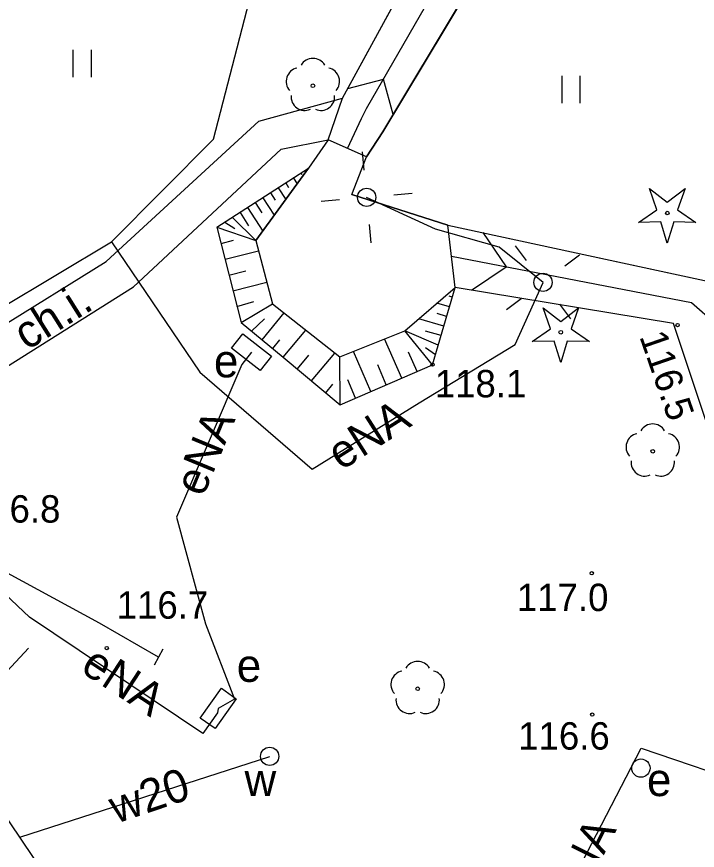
# Model space of a CAD drawing. Extents: x 6434771 to 6436222, y 5663454 to 5664782.
# Drawn here: x 6435522 to 6435540.64, y 5664264.32 to 5664287.15 of the extents above; entities that cross this region are included whole.
import ezdxf

# ---------------------------------------------------------------- set-up
doc = ezdxf.new("R2010")
doc.units = 0
for name, color, linetype in [('Warstwa 10', 7, 'Continuous'), ('Warstwa 11', 7, 'Continuous'), ('Warstwa 12', 7, 'Continuous'), ('Warstwa 13', 7, 'Continuous'), ('Warstwa 2', 7, 'Continuous'), ('Warstwa 20', 7, 'Continuous'), ('Warstwa 21', 7, 'Continuous'), ('Warstwa 4', 7, 'Continuous'), ('Warstwa 5', 7, 'Continuous'), ('Warstwa 9', 7, 'Continuous')]:
    doc.layers.add(name, color=color, linetype=linetype)

msp = doc.modelspace()

# ---------------------------------------------------------------- linework, layer by layer
at = {"layer": 'Warstwa 10'}
for p, q in [((6435527.486, 5664281.383), (6435529.996, 5664283.002)), ((6435528.552, 5664281.02), (6435529.996, 5664283.002)), ((6435529.787, 5664282.868), (6435529.814, 5664282.828)), ((6435529.996, 5664283.002), (6435529.993, 5664282.998)), ((6435529.579, 5664282.733), (6435529.683, 5664282.572)), ((6435529.161, 5664282.464), (6435529.369, 5664282.142)), ((6435529.37, 5664282.599), (6435529.448, 5664282.478)), ((6435528.744, 5664282.194), (6435529.055, 5664281.712)), ((6435528.953, 5664282.329), (6435529.082, 5664282.128)), ((6435528.535, 5664282.06), (6435528.717, 5664281.779)), ((6435528.118, 5664281.791), (6435528.352, 5664281.428)), ((6435528.327, 5664281.925), (6435528.742, 5664281.281)), ((6435527.701, 5664281.521), (6435527.973, 5664281.353)), ((6435527.909, 5664281.656), (6435528.552, 5664281.02)), ((6435527.486, 5664281.383), (6435528.552, 5664281.02)), ((6435527.486, 5664281.383), (6435528.145, 5664278.774)), ((6435527.597, 5664280.943), (6435527.936, 5664281.028)), ((6435528.552, 5664281.02), (6435529.011, 5664279.284)), ((6435527.707, 5664280.51), (6435528.625, 5664280.742)), ((6435527.815, 5664280.077), (6435528.278, 5664280.193)), ((6435527.925, 5664279.644), (6435528.854, 5664279.879)), ((6435532.632, 5664278.55), (6435534.007, 5664279.734)), ((6435533.391, 5664277.621), (6435534.007, 5664279.734)), ((6435533.946, 5664279.681), (6435534.007, 5664279.734)), ((6435533.929, 5664279.471), (6435533.845, 5664279.496)), ((6435528.035, 5664279.211), (6435528.495, 5664279.352)), ((6435528.145, 5664278.774), (6435529.011, 5664279.284)), ((6435529.011, 5664279.284), (6435530.853, 5664277.832)), ((6435533.853, 5664279.207), (6435533.51, 5664279.307)), ((6435528.725, 5664278.301), (6435529.324, 5664279.037)), ((6435533.776, 5664278.943), (6435533.52, 5664279.019)), ((6435528.145, 5664278.774), (6435529.303, 5664277.83)), ((6435528.436, 5664278.537), (6435528.791, 5664278.879)), ((6435533.7, 5664278.679), (6435533.014, 5664278.879)), ((6435529.303, 5664277.83), (6435529.923, 5664278.565)), ((6435530.853, 5664277.832), (6435532.632, 5664278.55)), ((6435533.391, 5664277.621), (6435532.632, 5664278.55)), ((6435533.545, 5664278.152), (6435532.632, 5664278.55)), ((6435533.623, 5664278.416), (6435533.194, 5664278.54)), ((6435529.014, 5664278.066), (6435529.206, 5664278.302)), ((6435532.546, 5664277.254), (6435532.079, 5664278.327)), ((6435533.469, 5664277.889), (6435533.197, 5664278.081)), ((6435529.69, 5664277.505), (6435530.005, 5664277.878)), ((6435530.077, 5664277.178), (6435530.718, 5664277.938)), ((6435531.705, 5664276.889), (6435531.23, 5664277.984)), ((6435532.967, 5664277.437), (6435532.736, 5664277.968)), ((6435529.303, 5664277.83), (6435530.858, 5664276.522)), ((6435530.858, 5664276.522), (6435530.853, 5664277.832)), ((6435530.858, 5664276.522), (6435533.391, 5664277.621)), ((6435532.125, 5664277.071), (6435531.89, 5664277.613)), ((6435531.284, 5664276.706), (6435531.069, 5664277.202)), ((6435530.466, 5664276.851), (6435530.66, 5664277.083))]:
    msp.add_line(p, q, dxfattribs=at)
for points in [[(6435539.037, 5664281.519), (6435539.539, 5664281.866), (6435539.337, 5664282.442), (6435539.822, 5664282.072), (6435540.307, 5664282.442), (6435540.105, 5664281.866), (6435540.607, 5664281.519), (6435539.997, 5664281.533), (6435539.822, 5664280.949), (6435539.647, 5664281.533)], [(6435536.117, 5664278.254), (6435536.619, 5664278.601), (6435536.417, 5664279.177), (6435536.902, 5664278.807), (6435537.387, 5664279.177), (6435537.185, 5664278.601), (6435537.687, 5664278.254), (6435537.077, 5664278.268), (6435536.902, 5664277.684), (6435536.727, 5664278.268)]]:
    msp.add_lwpolyline(points, close=True, dxfattribs=at)
for centre in [(6435539.822, 5664281.774), (6435536.902, 5664278.509)]:
    msp.add_circle(centre, 0.05, dxfattribs=at)
at = {"layer": 'Warstwa 11'}
for points in [[(6435530.535, 5664283.776), (6435529.996, 5664283.002), (6435528.552, 5664281.02), (6435529.011, 5664279.284), (6435530.853, 5664277.832), (6435532.632, 5664278.55), (6435534.007, 5664279.734)], [(6435533.807, 5664281.446), (6435531.177, 5664282.278), (6435531.58, 5664283.313)]]:
    msp.add_lwpolyline(points, dxfattribs=at)
for centre in [(6435530.113, 5664285.261), (6435539.423, 5664275.248), (6435532.984, 5664268.746)]:
    msp.add_circle(centre, 0.05, dxfattribs=at)
for centre, start, end in [((6435530.113, 5664285.636), 30.1471, 149.8529), ((6435529.756, 5664285.377), 102.1471, 221.8529), ((6435530.47, 5664285.377), 318.1471, 77.8529), ((6435529.893, 5664284.958), 174.1471, 293.8529), ((6435530.333, 5664284.958), 246.1471, 5.8529), ((6435539.423, 5664275.623), 30.1471, 149.8529), ((6435539.066, 5664275.364), 102.1471, 221.8529), ((6435539.78, 5664275.364), 318.1471, 77.8529), ((6435539.203, 5664274.945), 174.1471, 293.8529), ((6435539.643, 5664274.945), 246.1471, 5.8529), ((6435532.984, 5664269.121), 30.1471, 149.8529), ((6435532.627, 5664268.862), 102.1471, 221.8529), ((6435533.341, 5664268.862), 318.1471, 77.8529), ((6435532.764, 5664268.443), 174.1471, 293.8529), ((6435533.204, 5664268.443), 246.1471, 5.8529)]:
    msp.add_arc(centre, 0.375, start, end, dxfattribs=at)
at = {"layer": 'Warstwa 12'}
for points in [[(6435525.886, 5664269.608), (6435524.265, 5664270.544), (6435518.477, 5664273.68), (6435513.434, 5664270.954), (6435510.796, 5664269.727), (6435509.867, 5664269.174), (6435509.692, 5664269.223), (6435509.581, 5664271.791), (6435509.434, 5664275.056), (6435508.66, 5664278.342), (6435506.859, 5664285.336), (6435505.175, 5664292.487), (6435503.773, 5664298.261), (6435501.578, 5664307.99), (6435499.697, 5664315.439), (6435499.422, 5664316.386), (6435500.738, 5664320.126), (6435507.871, 5664322.955)], [(6435524.601, 5664280.987), (6435527.395, 5664283.794), (6435528.759, 5664289.088), (6435529.718, 5664295.576), (6435533.596, 5664298.74), (6435533.969, 5664298.965), (6435531.316, 5664302.877), (6435533.097, 5664304.586), (6435533.034, 5664306.857), (6435536.784, 5664311.782)], [(6435524.601, 5664280.987), (6435527.018, 5664277.418), (6435530.096, 5664274.761), (6435533.028, 5664276.575), (6435535.658, 5664278.174), (6435536.418, 5664279.875), (6435535.22, 5664280.839), (6435533.476, 5664281.33), (6435531.586, 5664282.203)], [(6435512.027, 5664274.919), (6435516.965, 5664276.419), (6435524.601, 5664280.987)], [(6435528.433, 5664277.964), (6435528.171, 5664277.624), (6435526.38, 5664273.446), (6435527.175, 5664270.526), (6435527.97, 5664268.456), (6435527.522, 5664268.207), (6435527.505, 5664268.082), (6435527.099, 5664267.517), (6435522.347, 5664270.704), (6435519.667, 5664273.237), (6435518.312, 5664273.633), (6435516.568, 5664272.494), (6435514.559, 5664270.918), (6435510.662, 5664269.535), (6435509.206, 5664271.513)], [(6435522.326, 5664269.854), (6435508.019, 5664254.457), (6435497.565, 5664245.063), (6435496.739, 5664244.522), (6435499.115, 5664225.163), (6435500.901, 5664207.244)], [(6435590.927, 5664208.184), (6435580.586, 5664228.87), (6435579.576, 5664233.032), (6435562.717, 5664240.716), (6435558.789, 5664242.503), (6435557.3, 5664244.301), (6435556.433, 5664245.352), (6435554.988, 5664247.459), (6435553.407, 5664249.038), (6435551.463, 5664250.382), (6435545.075, 5664251.369), (6435544.348, 5664253.268), (6435543.274, 5664254.661), (6435541.054, 5664255.508), (6435538.039, 5664255.904), (6435534.821, 5664256.903), (6435531.238, 5664257.526), (6435528.845, 5664258.105), (6435526.811, 5664260.27), (6435523.322, 5664262.842), (6435522.084, 5664264.677), (6435521.377, 5664265.726), (6435520.589, 5664267.575)], [(6435532.461, 5664251.101), (6435534.12, 5664256.001), (6435536.534, 5664262.142), (6435539.105, 5664267.122), (6435542.272, 5664266.043), (6435543.717, 5664267.296)], [(6435522.084, 5664264.677), (6435528.931, 5664266.894)]]:
    msp.add_lwpolyline(points, dxfattribs=at)
at = {"layer": 'Warstwa 13'}
for centre in [(6435540.104, 5664278.706), (6435533.391, 5664277.621), (6435537.752, 5664271.908), (6435524.467, 5664269.859), (6435537.766, 5664268.038)]:
    msp.add_circle(centre, 0.045, dxfattribs=at)
at = {"layer": 'Warstwa 2'}
for centre in [(6435531.586, 5664282.203), (6435536.418, 5664279.875)]:
    msp.add_circle(centre, 0.25, dxfattribs=at)
at = {"layer": 'Warstwa 20'}
for p, q in [((6435527.486, 5664281.383), (6435529.996, 5664283.002)), ((6435527.486, 5664281.383), (6435528.145, 5664278.774)), ((6435533.391, 5664277.621), (6435534.007, 5664279.734)), ((6435528.145, 5664278.774), (6435529.303, 5664277.83)), ((6435529.303, 5664277.83), (6435530.858, 5664276.522)), ((6435530.858, 5664276.522), (6435533.391, 5664277.621)), ((6435526.005, 5664269.828), (6435525.767, 5664269.388))]:
    msp.add_line(p, q, dxfattribs=at)
at = {"layer": 'Warstwa 21'}
for p, q in [((6435528.552, 5664281.02), (6435529.996, 5664283.002)), ((6435528.552, 5664281.02), (6435529.011, 5664279.284)), ((6435532.632, 5664278.55), (6435534.007, 5664279.734)), ((6435529.011, 5664279.284), (6435530.853, 5664277.832)), ((6435530.853, 5664277.832), (6435532.632, 5664278.55))]:
    msp.add_line(p, q, dxfattribs=at)
for points in [[(6435528.672, 5664277.459), (6435527.885, 5664278.076), (6435528.194, 5664278.469), (6435528.981, 5664277.852), (6435528.672, 5664277.459)], [(6435527.029, 5664267.944), (6435527.607, 5664268.76), (6435528.015, 5664268.47), (6435527.437, 5664267.654), (6435527.029, 5664267.944)]]:
    msp.add_lwpolyline(points, dxfattribs=at)
at = {"layer": 'Warstwa 4'}
for points in [[(6435531.519, 5664282.95), (6435531.475, 5664283.448)], [(6435532.333, 5664282.27), (6435532.831, 5664282.314)], [(6435530.839, 5664282.136), (6435530.341, 5664282.092)], [(6435531.653, 5664281.456), (6435531.697, 5664280.958)], [(6435535.965, 5664280.473), (6435535.663, 5664280.872)], [(6435537.016, 5664280.328), (6435537.415, 5664280.63)], [(6435535.82, 5664279.422), (6435535.421, 5664279.12)], [(6435536.871, 5664279.277), (6435537.173, 5664278.878)]]:
    msp.add_lwpolyline(points, dxfattribs=at)
for centre in [(6435528.931, 5664266.894), (6435539.098, 5664266.572)]:
    msp.add_circle(centre, 0.25, dxfattribs=at)
at = {"layer": 'Warstwa 5'}
for p, q in [((6435530.929, 5664284.921), (6435533.701, 5664290.008)), ((6435532.028, 5664283.998), (6435535.508, 5664289.786)), ((6435523.547, 5664285.491), (6435523.547, 5664286.241)), ((6435524.047, 5664285.491), (6435524.047, 5664286.241)), ((6435536.939, 5664284.779), (6435536.939, 5664285.529)), ((6435537.439, 5664284.779), (6435537.439, 5664285.529)), ((6435528.631, 5664284.289), (6435530.929, 5664284.921)), ((6435524.455, 5664280.449), (6435528.631, 5664284.289)), ((6435531.58, 5664283.313), (6435532.028, 5664283.998)), ((6435531.177, 5664282.278), (6435531.58, 5664283.313)), ((6435531.177, 5664282.278), (6435533.807, 5664281.446)), ((6435533.807, 5664281.446), (6435541.986, 5664279.677)), ((6435518.167, 5664276.565), (6435524.455, 5664280.449))]:
    msp.add_line(p, q, dxfattribs=at)
at = {"layer": 'Warstwa 9'}
for p, q in [((6435531.583, 5664284.633), (6435534.588, 5664289.867)), ((6435531.07, 5664285.181), (6435532.049, 5664285.445)), ((6435532.313, 5664284.471), (6435532.049, 5664285.445)), ((6435528.631, 5664284.289), (6435530.929, 5664284.921)), ((6435530.535, 5664283.776), (6435530.929, 5664284.921)), ((6435531.445, 5664284.363), (6435531.583, 5664284.633)), ((6435524.455, 5664280.449), (6435528.631, 5664284.289)), ((6435531.058, 5664283.545), (6435531.445, 5664284.363)), ((6435529.242, 5664283.521), (6435530.535, 5664283.776)), ((6435525.196, 5664279.75), (6435529.242, 5664283.521)), ((6435534.772, 5664281.237), (6435535.405, 5664280.302)), ((6435533.907, 5664280.59), (6435540.483, 5664279.324)), ((6435518.167, 5664276.565), (6435524.455, 5664280.449)), ((6435534.458, 5664279.66), (6435535.405, 5664280.302)), ((6435518.334, 5664275.433), (6435525.196, 5664279.75)), ((6435540.483, 5664279.324), (6435541.148, 5664278.739))]:
    msp.add_line(p, q, dxfattribs=at)
for points in [[(6435530.535, 5664283.776), (6435530.929, 5664284.921), (6435533.701, 5664290.008), (6435532.07, 5664294.928), (6435534.548, 5664298.878), (6435535.885, 5664300.322), (6435536.008, 5664305.531), (6435537.27, 5664310.596), (6435540.6, 5664314.736), (6435542.01, 5664313.119), (6435539.889, 5664310.544), (6435537.553, 5664305.882), (6435536.949, 5664298.919), (6435535.326, 5664297.899), (6435533.618, 5664294.729), (6435535.508, 5664289.786), (6435532.028, 5664283.998), (6435531.58, 5664283.313)], [(6435567.312, 5664265.101), (6435553.564, 5664268.667), (6435548.423, 5664269.449), (6435547.534, 5664269.54), (6435542.263, 5664271.934), (6435539.995, 5664278.751), (6435534.007, 5664279.734), (6435533.807, 5664281.446), (6435541.986, 5664279.677), (6435544.236, 5664273.01), (6435547.722, 5664271.018), (6435548.6, 5664270.847), (6435553.133, 5664271.052), (6435567.55, 5664266.608)]]:
    msp.add_lwpolyline(points, close=True, dxfattribs=at)

# ---------------------------------------------------------------- texts
at = {"layer": 'Warstwa 13'}
for s, height, rotation, p in [('116.5', 0.75, 289.0916, (6435539.051, 5664278.396)), ('eNA', 0.9, 32.4466, (6435530.885, 5664274.707)), ('eNA', 0.9, 67.4944, (6435527.107, 5664273.974)), ('eNA', 0.9, 326.838, (6435523.711, 5664269.235)), ('w20', 0.9, 18.6383, (6435524.722, 5664265.046)), ('eNA', 0.9, 63.3921, (6435537.393, 5664262.802))]:
    msp.add_text(s, height=height, rotation=rotation, dxfattribs=at).set_placement(p)
for s, p in [('118.1', (6435533.451, 5664276.727)), ('116.8', (6435520.689, 5664273.296)), ('117.0', (6435535.7, 5664270.873)), ('116.7', (6435524.739, 5664270.664)), ('116.6', (6435535.736, 5664267.079))]:
    msp.add_text(s, height=0.75, dxfattribs=at).set_placement(p)
at = {"layer": 'Warstwa 21'}
for p in [(6435527.404, 5664277.274), (6435528.029, 5664268.934)]:
    msp.add_text('e', height=0.9, dxfattribs=at).set_placement(p)
at = {"layer": 'Warstwa 5'}
for s, p in [('w', (6435528.241, 5664265.806)), ('e', (6435539.264, 5664265.806))]:
    msp.add_text(s, height=0.9, dxfattribs=at).set_placement(p)
at = {"layer": 'Warstwa 9'}
msp.add_text('ch.i.', height=0.9, rotation=32.1773, dxfattribs=at).set_placement((6435522.281, 5664277.995))

doc.saveas('drawing.dxf')
